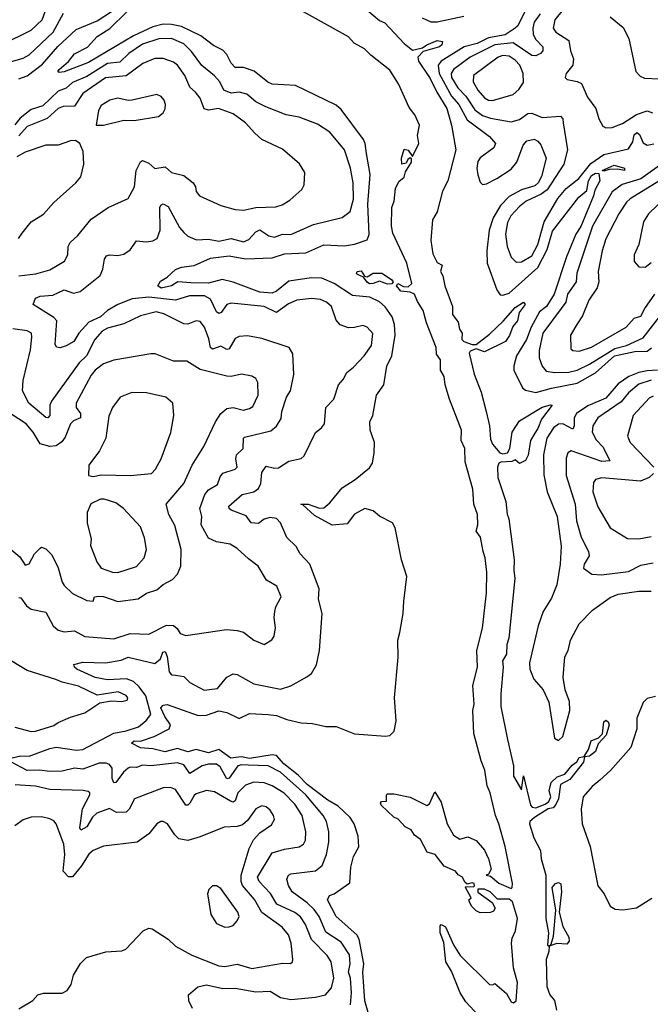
# Model space of a CAD drawing. Extents: x 1268547 to 1425625, y 515768 to 616754.
# Tile 381 of 507: x 1356969 to 1360030, y 586599 to 591376. Entities that reach past the tile are written whole.
import ezdxf

# ---------------------------------------------------------------- set-up
doc = ezdxf.new("R2010")
doc.units = 0

msp = doc.modelspace()

# ---------------------------------------------------------------- linework, layer by layer
at = {"layer": '0CON10XD'}
for points in [[(1356884.1, 591255.9), (1357024.5, 591325), (1357077.1, 591375), (1357103.3, 591446.7)], [(1356885, 591160.7), (1356985, 591190.2), (1357015, 591205.3), (1357131.2, 591315), (1357181.4, 591408.6)], [(1356965, 591088.6), (1357005, 591103.2), (1357079.4, 591160.6), (1357153.7, 591246.3), (1357242.1, 591327.9), (1357345, 591370.6), (1357415, 591416.3)], [(1358676.7, 589366.7), (1358670, 589385), (1358668.5, 589425), (1358683.3, 589455), (1358700.5, 589555), (1358736.5, 589605), (1358751.3, 589695), (1358775.8, 589745), (1358791.7, 589845), (1358787.8, 589897.8), (1358776.6, 589935), (1358742.7, 589982.7), (1358715, 590006.8), (1358669.4, 590029.4), (1358585, 590038.5), (1358495, 590095.8), (1358435, 590122.4), (1358385, 590124.4), (1358275, 590107.9), (1358215, 590058.2), (1358195, 590049.3), (1358133.8, 590053.8), (1358005, 590102.1), (1357952.5, 590115), (1357885, 590097.8), (1357799.8, 590100.2), (1357736.4, 590103.6), (1357705.4, 590084.6), (1357655, 590073.7), (1357639.4, 590085), (1357652.9, 590107.1), (1357685, 590127.5), (1357725, 590164.5), (1357755, 590175.4), (1357815, 590183.1), (1357895, 590219), (1357985, 590231.1), (1358065, 590215.5), (1358195, 590220.6), (1358255, 590240.2), (1358358, 590245), (1358445, 590283.8), (1358545, 590279.4), (1358595, 590287.5), (1358655, 590308.5), (1358666.2, 590333.8), (1358659.6, 590480.4), (1358670, 590625), (1358652.8, 590727.2), (1358646.7, 590775), (1358637.6, 590795), (1358530.2, 590940.2), (1358505, 590961.5), (1358307.4, 591057.4), (1358195, 591062.7), (1358172.7, 591072.7), (1358106.3, 591126.4), (1358055, 591144.1), (1358015, 591143.5), (1357994.8, 591164.8), (1357975, 591206.9), (1357955, 591227.7), (1357910.4, 591250.4), (1357847.6, 591297.6), (1357755, 591343), (1357705, 591353.5), (1357665, 591354.3), (1357615, 591341.8), (1357521.9, 591298.1), (1357302.1, 591167.9), (1357185, 591123.5), (1357160.4, 591120.4), (1357154.2, 591124.2), (1357160.8, 591135), (1357205, 591173.6), (1357235, 591210.4), (1357297.4, 591242.6), (1357345.2, 591294.8), (1357406.1, 591333.9), (1357489.6, 591415)], [(1359196.2, 586545), (1359135, 586611.2), (1359106.7, 586655), (1359065, 586760), (1359037.5, 586805), (1359028.3, 586898.3), (1359010, 586945), (1359010.7, 586979.3), (1359015, 586986.2), (1359036.2, 586975), (1359075, 586887.5), (1359107.5, 586835), (1359250, 586695), (1359265, 586692.5), (1359275, 586700), (1359331.7, 586651.7), (1359355, 586610), (1359366.2, 586606.2), (1359379.5, 586615), (1359385.8, 586705), (1359366, 586776), (1359356.2, 586895), (1359360, 586920), (1359376.1, 586955), (1359385.8, 587015), (1359361.6, 587095), (1359345, 587109.5), (1359288.7, 587108.7), (1359252.9, 587145), (1359225, 587156.9), (1359193.3, 587156.7), (1359193.3, 587143.3), (1359263, 587093), (1359276.7, 587065), (1359269.3, 587050.7), (1359255, 587043.3), (1359205, 587042.5), (1359185, 587052.5), (1359162.5, 587075), (1359152.5, 587095), (1359150, 587105), (1359160, 587115), (1359132.5, 587165), (1359135, 587170), (1359171.7, 587168.3), (1359177, 587173), (1359175.8, 587185), (1359165, 587188), (1359141.7, 587181.7), (1359130.5, 587190.5), (1359119.2, 587215), (1359097, 587227), (1359084, 587245), (1359029.3, 587269.3), (1358985.7, 587325), (1358946.7, 587336.7), (1358915, 587397.5), (1358885, 587420), (1358868.6, 587445), (1358840.3, 587460.3), (1358807, 587497), (1358785, 587507.1), (1358723.8, 587565), (1358720, 587575), (1358725, 587582.5), (1358750, 587585), (1358750, 587615), (1358755, 587620), (1358785, 587620), (1358865, 587604), (1358945, 587563.8), (1358958.8, 587571.2), (1358985, 587630), (1359015, 587580), (1359044.5, 587474.5), (1359075, 587418.8), (1359105, 587400), (1359145, 587411.2), (1359185, 587393.3), (1359225, 587346), (1359245.5, 587305), (1359257.5, 587255), (1359245, 587230), (1359233.3, 587225), (1359255, 587220.8), (1359295, 587186.2), (1359355, 587160), (1359360.4, 587165), (1359360.7, 587185), (1359325.9, 587365), (1359295.7, 587475), (1359278.1, 587515), (1359252.2, 587625), (1359237.9, 587657.9), (1359227.4, 587735), (1359209.5, 587780.5), (1359173.1, 587913.1), (1359168.6, 588025), (1359174.7, 588055), (1359168.7, 588145), (1359191.6, 588235), (1359188, 588315), (1359216.1, 588423.9), (1359235.7, 588595), (1359237.5, 588695), (1359229.4, 588765), (1359218.2, 588795), (1359205.7, 588865), (1359185.3, 588895), (1359192.2, 588925), (1359191.3, 588975), (1359174.3, 589025), (1359168.1, 589098.1), (1359131.3, 589231.3), (1359129.9, 589295), (1359112, 589335), (1359113.8, 589385), (1359104.9, 589404.9), (1359056.2, 589535), (1359034.5, 589605), (1359029.9, 589645), (1359011.3, 589675), (1359011, 589725), (1358992.9, 589752.9), (1358990.7, 589785), (1358944, 589905), (1358927.9, 589965), (1358899.5, 590009.5), (1358885.1, 590045.1), (1358865, 590053.6), (1358819.4, 590059.4), (1358798.8, 590085), (1358805, 590095.7), (1358831.3, 590081.3), (1358855, 590080), (1358873.1, 590096.9), (1358848.4, 590195), (1358780.5, 590340.5), (1358774, 590374), (1358775.8, 590464.2), (1358786.1, 590495), (1358793.3, 590556.7), (1358808.9, 590591.1), (1358835, 590611.7), (1358842.1, 590637.9), (1358870.6, 590685), (1358871.2, 590701.2), (1358865, 590706.7), (1358852.5, 590697.5), (1358845, 590680), (1358823.8, 590675), (1358822, 590705), (1358835, 590747.5), (1358855, 590743.3), (1358875, 590712.5), (1358906.1, 590775), (1358900.5, 590815), (1358910.4, 590865), (1358886.5, 590915), (1358860.2, 590950.2), (1358807.8, 591065), (1358765, 591131.6), (1358673.9, 591203.9), (1358643.5, 591235), (1358592, 591262), (1358565, 591292.6), (1358346.7, 591415)], [(1358653.8, 591423.8), (1358715, 591372.2), (1358740.7, 591360.7), (1358835, 591260.4), (1358875, 591229.1), (1358925, 591239.5), (1358945, 591254.5), (1358995, 591274.5), (1359021.2, 591271.2), (1359018.6, 591255), (1359006.7, 591245), (1358927.5, 591222.5), (1358902.3, 591195), (1358905.7, 591175), (1358961.4, 591091.4), (1358993.9, 591023.9), (1359041.8, 590945), (1359065.6, 590865), (1359085.5, 590745), (1359046.8, 590595), (1359021.7, 590545), (1358995.8, 590444.2), (1358972.7, 590405), (1358964.5, 590305.5), (1358975, 590240.6), (1358995, 590198.8), (1359019.4, 590185), (1359011.6, 590155), (1359023.8, 590133.8), (1359033.4, 590085), (1359070, 589985), (1359070.3, 589945), (1359098.1, 589908.1), (1359104.1, 589874.1), (1359116.8, 589855), (1359116.1, 589825), (1359125, 589815.4), (1359165, 589800.9), (1359185, 589800), (1359250.2, 589849.8), (1359316.7, 589913.3), (1359375, 589979.5), (1359415, 590005.4), (1359422.2, 589995), (1359392.9, 589955), (1359385.3, 589915), (1359362.8, 589887.2), (1359346.5, 589843.5), (1359327.2, 589815), (1359225, 589764), (1359185, 589779.4), (1359155, 589768.5), (1359151.5, 589758.5), (1359175, 589655.8), (1359208.5, 589568.5), (1359233.3, 589475), (1359250.4, 589405), (1359255, 589340), (1359265, 589316.4), (1359300, 589275), (1359315, 589269.8), (1359337.5, 589275), (1359347.9, 589295), (1359359.6, 589375), (1359395, 589429.4), (1359505, 589496), (1359545, 589507.8), (1359553.3, 589505), (1359502.4, 589437.6), (1359485, 589392.9), (1359469.4, 589370.6), (1359448.1, 589335), (1359437.5, 589262.5), (1359425, 589237.5), (1359395, 589222), (1359375, 589241.2), (1359357.4, 589232.6), (1359305, 589229.3), (1359295, 589224.6), (1359288.4, 589205), (1359289.3, 589155), (1359328.2, 589038.2), (1359335, 588976.7), (1359343.5, 588953.5), (1359369.3, 588755), (1359367.3, 588705), (1359373.2, 588665), (1359343.5, 588375), (1359333.6, 588345), (1359332.6, 588297.4), (1359313.3, 588265), (1359316.3, 588235), (1359304.3, 588105), (1359305, 588043.8), (1359336.7, 587883.3)], [(1358923.5, 591385), (1358965, 591366.2), (1358995, 591365.9), (1359125, 591393.5)], [(1359422.7, 591417.3), (1359385.3, 591345), (1359374.5, 591335), (1359326.5, 591303.5), (1359245, 591288.4), (1359190.5, 591260.5), (1359125.9, 591245), (1359014.7, 591175), (1359000.2, 591155), (1359005.4, 591115), (1359065.3, 591005.3), (1359100.3, 590965), (1359140.7, 590890.7), (1359250.1, 590810.1), (1359279.2, 590775), (1359271.2, 590755), (1359204.2, 590705.8), (1359192.6, 590687.4), (1359188.7, 590655), (1359193.3, 590623.3), (1359205, 590587.1), (1359215, 590577.3), (1359235, 590579.7), (1359285.5, 590605), (1359355, 590651.6), (1359381.6, 590685), (1359413.1, 590766.9), (1359431.5, 590788.5), (1359466.6, 590796.6), (1359485, 590786.8), (1359499.5, 590769.5), (1359524, 590705), (1359502.1, 590615), (1359485.8, 590585), (1359469.7, 590570.3), (1359405, 590550.9), (1359345, 590518.4), (1359303.1, 590475), (1359267.9, 590415), (1359247.8, 590355), (1359236.3, 590255), (1359238, 590195), (1359285.5, 590065), (1359301.7, 590041.7), (1359315, 590038.8), (1359345, 590049.7), (1359485, 590173.1), (1359528.9, 590261.1), (1359555, 590350.7), (1359683.4, 590515), (1359722.4, 590547.6), (1359730, 590595), (1359745, 590619.5), (1359765, 590632.1), (1359780, 590630), (1359784.8, 590595), (1359760.5, 590549.5), (1359755, 590521.5), (1359693.5, 590373.5), (1359668.7, 590335), (1359624.1, 590225), (1359563.5, 590045), (1359526.2, 589985), (1359491.7, 589958.3), (1359452.4, 589885), (1359428.9, 589825), (1359381.1, 589745), (1359367.2, 589697.2), (1359367.9, 589675), (1359409.7, 589589.7), (1359425, 589577.9), (1359475, 589567.4), (1359551.2, 589588.8), (1359675, 589612.7), (1359765, 589662.9), (1359855.9, 589745), (1359955, 589765.9), (1360015, 589768.3), (1360035.9, 589784.1)], [(1359495.2, 591405), (1359466.5, 591365), (1359459.4, 591335), (1359462, 591305), (1359475, 591280), (1359509.1, 591245), (1359507.8, 591225), (1359497.2, 591212.8), (1359475, 591200.7), (1359455, 591202.5), (1359365, 591263.2), (1359275, 591254.4), (1359155, 591195.2), (1359075, 591135.2), (1359063, 591115), (1359065.5, 591095), (1359095.2, 591045), (1359134.7, 591004.7), (1359178.9, 590938.9), (1359215, 590911.7), (1359255, 590897.8), (1359355, 590880), (1359395, 590891.8), (1359435, 590920.4), (1359455, 590922.9), (1359505, 590901.1), (1359595, 590908.2), (1359605.9, 590895.9), (1359607.8, 590875), (1359628.7, 590745), (1359611, 590675), (1359529.8, 590550.2), (1359500.8, 590529.2), (1359428, 590495), (1359395, 590470.5), (1359353.8, 590425), (1359337.6, 590392.4), (1359328, 590335), (1359335.3, 590275), (1359355, 590224.4), (1359379.5, 590199.5), (1359405, 590201.8), (1359455, 590230), (1359484.4, 590285.6), (1359514.6, 590395), (1359580.7, 590509.3), (1359622.1, 590557.9), (1359682.6, 590605), (1359741.4, 590678.6), (1359805, 590722.4), (1359925, 590750.3), (1359945, 590783.2), (1359952.6, 590817.4), (1359965, 590828.4), (1359978.6, 590818.6), (1359995, 590778.8), (1360015, 590768), (1360046.7, 590773.3)], [(1359606.7, 591425), (1359567.6, 591375), (1359559.4, 591335), (1359572.1, 591315), (1359634.4, 591275), (1359642.7, 591225), (1359656.9, 591186.9), (1359654.6, 591155), (1359622, 591115), (1359616.7, 591095), (1359626, 591086), (1359675, 591077.1), (1359696.4, 591066.4), (1359725, 591000.8), (1359765.4, 590945.4), (1359780, 590895), (1359800.3, 590860.3), (1359815, 590851.4), (1359845, 590852.5), (1359895, 590873.1), (1359963.4, 590916.6), (1360015, 590933.5), (1360041.5, 590925)], [(1359835, 591390), (1359899.1, 591339.1), (1359925.8, 591285), (1359960, 591125), (1359981.8, 591101.8), (1360002.5, 591092.5), (1360075, 591089.1)], [(1356932.9, 587795), (1356974.7, 587804.7), (1357015, 587803.2), (1357115, 587840.5), (1357145.9, 587845.9), (1357245, 587831.5), (1357275, 587835.2), (1357425.4, 587914.6), (1357485, 587925.2), (1357545.4, 587945), (1357583.4, 587975), (1357604.7, 588005), (1357581.9, 588095), (1357549.5, 588139.5), (1357521.7, 588165), (1357487.2, 588177.2), (1357395, 588173), (1357334.5, 588185), (1357246.7, 588225), (1357234, 588235), (1357232.2, 588247.8), (1357275, 588258.2), (1357385, 588256.2), (1357460.8, 588269.2), (1357495, 588282.7), (1357625, 588251.6), (1357652.9, 588275), (1357663, 588307), (1357675, 588310.6), (1357685, 588286), (1357695, 588212), (1357705, 588196.7), (1357725, 588195.3), (1357765, 588188.6), (1357795, 588159.7), (1357865, 588122.9), (1357928.3, 588131.7), (1357973.6, 588186.4), (1358005, 588202.2), (1358025, 588198.5), (1358105, 588154.3), (1358235, 588127.8), (1358285.6, 588144.4), (1358363, 588187), (1358385.5, 588204.5), (1358409.5, 588245), (1358424.6, 588315.4), (1358437.8, 588495), (1358420, 588565), (1358421.9, 588615), (1358377.5, 588735), (1358330.6, 588785), (1358310.2, 588820.2), (1358265, 588864.4), (1358235.2, 588935.2), (1358215.8, 588955.8), (1358185, 588960.4), (1358155, 588953.1), (1358128, 588932), (1358092.5, 588935), (1358068.3, 588968.2), (1357995, 588996.6), (1357985.4, 589005), (1357984.8, 589015.2), (1358048.1, 589071.9), (1358105, 589084.7), (1358128.5, 589101.5), (1358140, 589125), (1358145, 589178.8), (1358165, 589210.6), (1358205, 589200), (1358225, 589200.9), (1358275, 589234.5), (1358335, 589247.5), (1358350.3, 589259.7), (1358405, 589373.8), (1358434.6, 589395.4), (1358448.9, 589415), (1358455.4, 589495), (1358494.2, 589535), (1358515.8, 589605), (1358538.9, 589631.1), (1358557.5, 589665), (1358589.8, 589690.2), (1358641.1, 589745), (1358676.9, 589795), (1358683.4, 589853.4), (1358655, 589884.2), (1358635, 589892.9), (1358595, 589882), (1358565, 589881.4), (1358525.3, 589895.3), (1358505, 589918), (1358482.1, 589985), (1358458.9, 590005), (1358428.8, 590018.8), (1358385, 590023.7), (1358315, 590014.6), (1358273.2, 589996.8), (1358215, 589954.7), (1358155, 589983.8), (1357995, 590001.4), (1357975, 589993.9), (1357946.2, 589955), (1357935, 589951.2), (1357925, 589958.9), (1357895, 590020.3), (1357866.4, 590036.4), (1357793.1, 590036.9), (1357725, 590015.1), (1357595, 590029.5), (1357515, 590022.1), (1357445.4, 589994.6), (1357395, 589964.8), (1357361.7, 589935), (1357305, 589908.8), (1357256.6, 589855), (1357231.4, 589815), (1357195, 589793.2), (1357165, 589784.3), (1357147.6, 589787.6), (1357141.1, 589801.1), (1357149.4, 589915), (1357135, 589931.5), (1357095.7, 589955.7), (1357034.5, 589994.5), (1357045, 590025.7), (1357067.5, 590035), (1357129.7, 590040.2), (1357185, 590065.5), (1357229.8, 590049.8), (1357262.7, 590057.3), (1357359.6, 590135), (1357372.3, 590165), (1357380.7, 590215), (1357390.4, 590229.6), (1357405, 590235.8), (1357445, 590232.2), (1357475, 590238.9), (1357505, 590259.1), (1357535, 590303.1), (1357585, 590297.7), (1357615, 590302.9), (1357635.9, 590314.1), (1357651.2, 590355), (1357649.7, 590465), (1357653.8, 590476.2), (1357665, 590482.1), (1357689.9, 590469.9), (1357745, 590368.1), (1357765, 590344.4), (1357785.3, 590325.3), (1357827.4, 590307.4), (1357885, 590311.6), (1357935, 590302.1), (1357995, 590314), (1358055, 590298.2), (1358080.6, 590309.4), (1358115, 590346.7), (1358135, 590357.3), (1358178.2, 590328.2), (1358205, 590321.6), (1358245, 590335.3), (1358285, 590334.2), (1358395, 590382.2), (1358535, 590416.4), (1358573.3, 590445), (1358589.5, 590505), (1358587.8, 590585), (1358574.1, 590655), (1358546.2, 590745), (1358475, 590830.5), (1358415, 590869.1), (1358325, 590902.9), (1358262, 590915), (1358163.2, 590953.2), (1358115, 590978.4), (1358070.8, 591015), (1358035, 591025.3), (1357995, 591020.4), (1357960, 591035), (1357939.6, 591075), (1357915, 591103.2), (1357853.6, 591153.6), (1357802.1, 591222.1), (1357765, 591259.8), (1357705, 591285.2), (1357645, 591283.7), (1357565, 591258), (1357498.2, 591211.8), (1357455, 591169.4), (1357395, 591163.1), (1357295, 591100.1), (1357225, 591070.8), (1357195, 591043.2), (1357155, 591028.7), (1357081, 590959), (1357025, 590940.7), (1356971.2, 590898.8), (1356945, 590866.5)], [(1359265, 590984.8), (1359365, 591013.9), (1359392.2, 591037.8), (1359415, 591070.8), (1359413, 591115), (1359396.9, 591155), (1359375, 591179.8), (1359345, 591198.7), (1359315, 591201.7), (1359292.5, 591195), (1359172.1, 591105), (1359171.1, 591075), (1359192.5, 591035), (1359225, 590997.2), (1359245, 590985.9), (1359265, 590984.8)], [(1356965, 590133), (1357046.6, 590143.4), (1357115, 590162.2), (1357186, 590205), (1357201.9, 590235), (1357204.5, 590275), (1357213.5, 590295), (1357250.2, 590329.8), (1357315, 590408.9), (1357398.8, 590465), (1357495, 590508), (1357525.4, 590565), (1357534.6, 590645), (1357555, 590686.2), (1357565, 590693.8), (1357595, 590679.4), (1357625, 590653.8), (1357675, 590661.5), (1357706, 590635), (1357765, 590620.5), (1357810.4, 590585), (1357821.8, 590565), (1357825, 590542), (1357841.9, 590521.9), (1357945.3, 590475.3), (1358015, 590455.4), (1358055, 590452.3), (1358115.3, 590464.7), (1358211.5, 590468.5), (1358242.4, 590477.6), (1358279.6, 590500.4), (1358337.7, 590552.3), (1358350, 590575), (1358353.8, 590635), (1358326.8, 590676.8), (1358245, 590748.6), (1358145, 590795.3), (1358109.6, 590825), (1358065, 590875.4), (1358005, 590918.9), (1357934.7, 590944.7), (1357885, 590936.6), (1357865, 590942.9), (1357845, 590995.6), (1357822.7, 591025), (1357795, 591048.1), (1357770.6, 591105), (1357735, 591156.4), (1357715, 591170.7), (1357665, 591188), (1357625, 591187.5), (1357566, 591164), (1357485.6, 591104.4), (1357385, 591093.9), (1357275, 591017.5), (1357235, 590956.6), (1357180, 590955), (1357155, 590945.2), (1357102.8, 590897.2), (1357005, 590857.2), (1356965, 590812.1)], [(1357375, 590863.8), (1357475, 590888.9), (1357525, 590887.1), (1357643, 590907), (1357665, 590923.8), (1357675.7, 590944.3), (1357676.7, 590965), (1357669.4, 590985), (1357655, 591004), (1357635, 591012.9), (1357515, 590985.5), (1357495, 590984.4), (1357445, 590996), (1357406.2, 590985), (1357365, 590959.4), (1357351.1, 590935), (1357340, 590865), (1357375, 590863.8)], [(1356962.2, 590315), (1356980.2, 590339.8), (1357024.6, 590395.4), (1357085, 590431.9), (1357135, 590490), (1357241.9, 590585), (1357265, 590614.2), (1357280, 590675), (1357276.4, 590736.4), (1357260, 590775), (1357239.3, 590789.3), (1357215, 590788.8), (1357155, 590768.1), (1357095, 590767.5), (1356995.9, 590734.1), (1356955, 590710.9)], [(1359805, 590640.5), (1359796, 590645), (1359855, 590670.6), (1359905.2, 590655.2), (1359905, 590644.1), (1359870.6, 590650.6), (1359831.1, 590648.9), (1359805, 590640.5)], [(1360075, 590668.4), (1359985, 590603.6), (1359894.1, 590575.9), (1359845, 590540.6), (1359749.3, 590375), (1359673.8, 590146.1), (1359669.8, 590105), (1359628.7, 590045), (1359620, 590005), (1359597.9, 589975), (1359508.9, 589855), (1359491.4, 589771.4), (1359490, 589735), (1359505.4, 589695), (1359525, 589671.1), (1359565, 589664), (1359635, 589665.5), (1359675, 589675.9), (1359735, 589704.2), (1359858.5, 589781.5), (1359915, 589795.5), (1359995, 589832.9), (1360075.8, 589935)], [(1360092.1, 590605), (1359932.3, 590507.7), (1359915, 590491.2), (1359876.9, 590435), (1359815, 590312.9), (1359796.4, 590255), (1359777.8, 590155), (1359779.7, 590105), (1359772.7, 590075), (1359732.7, 590015), (1359701, 589939), (1359673.4, 589896.6), (1359642.7, 589845), (1359645, 589778.8), (1359655, 589771.5), (1359685, 589767.5), (1359745, 589787.6), (1359913.3, 589885), (1359952.6, 589927.4), (1359985, 589938.1), (1360003.3, 589975), (1360052.6, 590045)], [(1360105, 590515.5), (1360020.9, 590435), (1359997.9, 590395), (1359974.5, 590285.5), (1359952.5, 590235), (1359952.7, 590202.7), (1359975, 590176.7), (1360005, 590176), (1360035, 590197.5)], [(1358755, 590093.5), (1358715, 590108.1), (1358685, 590095.6), (1358667.5, 590095), (1358655, 590102.5), (1358637.5, 590127.5), (1358609.3, 590139.3), (1358604.4, 590145), (1358607.5, 590155), (1358627.3, 590157.3), (1358642.5, 590132.5), (1358655, 590128.8), (1358685, 590145.5), (1358726.6, 590146.6), (1358773.5, 590115), (1358781.4, 590105), (1358775, 590094.3), (1358755, 590093.5)], [(1356965, 588572), (1356975, 588570.5), (1357002.3, 588532.3), (1357025, 588515.4), (1357095, 588501.4), (1357130.4, 588435), (1357155, 588414), (1357185, 588405.3), (1357235, 588410), (1357285, 588382.8), (1357425, 588371.4), (1357505, 588398.1), (1357595, 588394.1), (1357681.7, 588438.3), (1357715, 588436.8), (1357732.5, 588422.5), (1357747.4, 588397.4), (1357775, 588388.9), (1357973.4, 588416.6), (1358025, 588412.5), (1358056, 588405), (1358105, 588365.7), (1358155, 588343.8), (1358192.5, 588367.5), (1358204.2, 588385), (1358211.4, 588425), (1358204.4, 588475), (1358206.7, 588505), (1358212.1, 588527.9), (1358237.8, 588575), (1358217.2, 588627.2), (1358166.9, 588656.9), (1358126.2, 588725), (1358079.4, 588759.4), (1358025, 588810.8), (1357990.7, 588830.7), (1357925, 588842), (1357885, 588860.3), (1357849, 588925), (1357852.7, 588965), (1357842.5, 589005), (1357867.3, 589072.7), (1357884.8, 589095.2), (1357928.5, 589121.5), (1357941.5, 589158.5), (1357955, 589176.2), (1358015, 589194.6), (1358025, 589204.2), (1358018.7, 589245), (1358021.5, 589265), (1358053.5, 589295), (1358054.5, 589345), (1358060.1, 589349.9), (1358188.1, 589381.9), (1358215, 589404.4), (1358238.5, 589441.5), (1358241.1, 589475), (1358264.6, 589545), (1358282.7, 589575), (1358300, 589655), (1358294.3, 589754.3), (1358276.2, 589785), (1358145, 589829.4), (1358075, 589842.3), (1358035, 589838.6), (1358015, 589829.7), (1357985, 589778.7), (1357975, 589776.5), (1357945, 589791.6), (1357905, 589777.1), (1357895, 589786), (1357887.5, 589827.5), (1357866.1, 589885), (1357845, 589911.4), (1357825, 589914.3), (1357785, 589898.9), (1357765, 589900.5), (1357669, 589949), (1357630.9, 589959.1), (1357555, 589939.7), (1357475, 589900.8), (1357395, 589879.7), (1357368.5, 589865), (1357334.1, 589825), (1357292.5, 589745), (1357258.2, 589711.8), (1357122.7, 589525), (1357114.7, 589505), (1357115, 589456.2), (1357105, 589444.3), (1357095, 589446.7), (1357013.8, 589515), (1356982.2, 589575), (1356985.3, 589625.3), (1357021.2, 589775), (1357028.4, 589835), (1357025.5, 589855), (1357005, 589867.2), (1356935, 589875.6)], [(1356920.4, 588810.4), (1356969.7, 588769.7), (1356995, 588730), (1357015, 588736.2), (1357040.8, 588785), (1357067.7, 588812.3), (1357075, 588816.2), (1357095, 588808.8), (1357125, 588778.8), (1357156.1, 588716.1), (1357175, 588646.7), (1357185, 588631.4), (1357225, 588591.5), (1357295, 588558.1), (1357325.9, 588554.1), (1357332.5, 588575), (1357350.9, 588579.1), (1357375, 588576.9), (1357445, 588553.8), (1357544.1, 588565.9), (1357585, 588593.6), (1357635, 588609.6), (1357665, 588636.4), (1357710, 588660), (1357735, 588686.2), (1357751.4, 588725), (1357752.5, 588805), (1357722.6, 588922.6), (1357692.6, 588975), (1357679.4, 589025), (1357766.4, 589125), (1357806.5, 589215), (1357862.9, 589305), (1357920, 589425), (1357944.7, 589465.3), (1357975, 589489.1), (1358005, 589493.8), (1358055, 589481.5), (1358085, 589488.9), (1358100.4, 589499.6), (1358126.2, 589555), (1358125.4, 589615), (1358115, 589635.7), (1358095, 589646.9), (1358045.5, 589655.5), (1357995, 589644.5), (1357975, 589646.7), (1357845, 589678.8), (1357779.8, 589719.8), (1357715, 589718.7), (1357626.7, 589755), (1357605, 589754.5), (1357425, 589724.7), (1357375, 589706.1), (1357335, 589675.5), (1357315, 589650.6), (1357242.5, 589515), (1357243.3, 589495), (1357264.1, 589465), (1357263.6, 589445), (1357230.3, 589429.7), (1357215, 589415.4), (1357189.8, 589350.2), (1357172.5, 589327.5), (1357145, 589309.1), (1357115, 589305.4), (1357068.3, 589318.3), (1357033.5, 589375), (1357000.4, 589415), (1356892.5, 589485)], [(1360065, 589675.8), (1360015, 589671.7), (1359975, 589664.9), (1359925.6, 589644.4), (1359875, 589609.1), (1359815, 589540.4), (1359727.5, 589502.5), (1359672.2, 589465), (1359660.2, 589445), (1359660.5, 589405), (1359655, 589390), (1359605, 589415.2), (1359585, 589414.3), (1359560.9, 589395), (1359528.4, 589345), (1359511.7, 589265), (1359512.7, 589167.3), (1359529, 589085), (1359578.2, 588965), (1359597.8, 588822.3), (1359593.4, 588735), (1359576.7, 588633.3), (1359550.3, 588569.7), (1359509.5, 588505), (1359486.3, 588435), (1359443.3, 588255), (1359446.2, 588225), (1359465, 588175.6), (1359510.7, 588125), (1359538.2, 588065), (1359565, 587890), (1359585, 587878.9), (1359605, 587897.5), (1359639.2, 588025), (1359637.7, 588067.7), (1359616.7, 588125), (1359608, 588185), (1359615.8, 588285), (1359632, 588315), (1359642.9, 588365), (1359684.4, 588445), (1359749.4, 588510.6), (1359835, 588572.7), (1359875, 588588.7), (1359975, 588603.5), (1360035, 588602.7)], [(1360035, 589627.3), (1359975, 589607.2), (1359923.8, 589565), (1359888.2, 589521.8), (1359775.2, 589444.8), (1359750.6, 589405), (1359748.6, 589375), (1359767.1, 589337.1), (1359801.5, 589301.5), (1359833.8, 589235), (1359795, 589232.9), (1359645.7, 589284.3), (1359630, 589275), (1359621.6, 589248.4), (1359622.5, 589165), (1359665.2, 589025), (1359671.7, 588945), (1359694.8, 588864.8), (1359730.9, 588795), (1359733.8, 588775), (1359709.5, 588735), (1359706, 588715), (1359746.3, 588686.3), (1359792.6, 588682.6), (1359925, 588699.2), (1359985, 588728.9), (1360045, 588740)], [(1357325, 589160), (1357365, 589168), (1357505, 589163.9), (1357608.6, 589175), (1357628.8, 589195), (1357656.2, 589245), (1357703.2, 589373.2), (1357717.8, 589455), (1357711.4, 589515), (1357678.8, 589545), (1357585, 589566.2), (1357513.4, 589566.6), (1357456, 589544), (1357420, 589495), (1357402.1, 589452.1), (1357386.7, 589345), (1357355.4, 589284.6), (1357303.8, 589215), (1357302.5, 589165), (1357325, 589160)], [(1360045, 589549.7), (1360025, 589540.4), (1360008.1, 589521.9), (1359947.9, 589455), (1359920, 589355), (1359932.9, 589325), (1360047.8, 589205)], [(1358670.4, 586525), (1358643.7, 586615), (1358635.2, 586755), (1358640, 586795), (1358617.3, 586915), (1358605.3, 586935), (1358504.7, 587025), (1358463.8, 587105), (1358472.7, 587127.3), (1358496, 587135), (1358571.6, 587188.4), (1358575.9, 587264.1), (1358589.6, 587315), (1358615, 587363.3), (1358612.2, 587415), (1358592.5, 587475), (1358573.6, 587505), (1358515, 587559.6), (1358465, 587589), (1358365, 587665.9), (1358320.7, 587710.7), (1358251.3, 587765), (1358215, 587805.2), (1358195, 587808.3), (1358085, 587791.9), (1358045, 587800), (1357993, 587793), (1357935, 587834.2), (1357885, 587819), (1357825, 587835.2), (1357785, 587823.2), (1357735, 587839.8), (1357673.3, 587823.3), (1357615, 587838.4), (1357555, 587843.4), (1357511.2, 587865), (1357525, 587877.3), (1357555, 587875.4), (1357621.7, 587898.3), (1357694, 587936), (1357701.1, 587955), (1357673.5, 587995), (1357653.5, 588036.5), (1357665, 588050), (1357685, 588053.8), (1357835, 587999.6), (1357875, 588001.8), (1357935, 588022.6), (1357974.4, 588015), (1358035, 587984.6), (1358085, 588010), (1358175, 588005.2), (1358215, 587999.3), (1358265, 587980.2), (1358335, 587963.7), (1358390.5, 587960.5), (1358455, 587946.7), (1358505, 587947.1), (1358595, 587910.5), (1358745, 587899.4), (1358765, 587902.9), (1358786.5, 587923.5), (1358795.7, 587974.3), (1358788, 588085), (1358806.2, 588283.8), (1358804, 588365), (1358815, 588401.9), (1358831.2, 588495), (1358833, 588555), (1358849, 588675), (1358822.3, 588755), (1358790.9, 588910.9), (1358778.2, 588935), (1358715, 588966.9), (1358685, 588993.3), (1358645, 589004.4), (1358595, 588976.7), (1358559.3, 588930.7), (1358485, 588924), (1358400, 588970), (1358342.7, 589022.7), (1358332.9, 589025), (1358370, 589025), (1358425, 589005.4), (1358445, 589007.1), (1358475, 589031.4), (1358534.4, 589105), (1358598.1, 589145), (1358667.7, 589202.3), (1358681.2, 589225), (1358690.4, 589275), (1358690.6, 589325), (1358676.7, 589366.7)], [(1360046.2, 589175), (1360025, 589154.1), (1359982.2, 589137.7), (1359795, 589153.5), (1359765, 589145.5), (1359755, 589130), (1359750.9, 589085), (1359775, 589012.5), (1359835, 588910), (1359919.1, 588859.1), (1359975, 588857.7), (1360035, 588869.1)], [(1357445, 588693.6), (1357535, 588722.9), (1357572.5, 588765), (1357584.3, 588805), (1357575, 588862.5), (1357555.7, 588915), (1357472, 589005), (1357435, 589031.2), (1357379.3, 589049.3), (1357360.7, 589049.3), (1357313.6, 589026.4), (1357296.7, 588985), (1357296.2, 588935), (1357315.7, 588855), (1357312.9, 588825), (1357343.3, 588745), (1357364.2, 588715), (1357420, 588695), (1357445, 588693.6)], [(1356945, 587942.7), (1357025, 587922.5), (1357045, 587923.8), (1357135, 587950.9), (1357155, 587965.8), (1357215, 587991.4), (1357285, 588012.9), (1357358, 588062), (1357415, 588070.8), (1357465, 588067.5), (1357490, 588075), (1357493.8, 588085), (1357485, 588097.5), (1357446.7, 588115), (1357345, 588098.6), (1357255, 588141.8), (1357175, 588161.5), (1357144.7, 588175.3), (1357005, 588218.1), (1356895.4, 588285.4)], [(1360055, 588092.5), (1360015, 588082.5), (1359995, 588062.5), (1359965, 587986.2), (1359964.4, 587935), (1359936, 587844), (1359837.5, 587732.5), (1359785.9, 587685.9), (1359748.2, 587655), (1359705, 587605.6), (1359693.9, 587545), (1359699.8, 587475), (1359737.8, 587365), (1359775, 587173.3), (1359806.9, 587135), (1359835.8, 587075), (1359859.7, 587059.7), (1359896.4, 587056.4), (1359963.3, 587066.7), (1360037.1, 587112.9)], [(1359336.7, 587883.3), (1359366.1, 587755), (1359366.2, 587705), (1359405, 587640), (1359415, 587707.5), (1359449.5, 587565), (1359457.1, 587555), (1359475, 587552.3), (1359519.9, 587570.1), (1359536.9, 587583.1), (1359547.1, 587605), (1359539, 587635), (1359548.8, 587675), (1359577.7, 587702.3), (1359615, 587714.7), (1359651, 587759), (1359672.9, 587775), (1359684.4, 587795.6), (1359709.2, 587800.8), (1359731.1, 587835), (1359743.6, 587876.4), (1359779.1, 587890.9), (1359799, 587911), (1359805, 587969.1), (1359815, 587976.8), (1359825, 587969.2), (1359830.5, 587955), (1359816.3, 587905), (1359777.5, 587862.5), (1359763.8, 587825), (1359735, 587801.9), (1359711.2, 587798.8), (1359705.9, 587774.1), (1359639.9, 587690.1), (1359595, 587664.6), (1359584.4, 587595), (1359572.2, 587567.8), (1359558.6, 587551.4), (1359535, 587547.2), (1359468, 587505), (1359445.5, 587485), (1359443.8, 587475), (1359465, 587406.7), (1359496.9, 587345), (1359500.9, 587305), (1359522.7, 587225), (1359523.9, 587015), (1359536, 586945), (1359531.2, 586885), (1359540, 586880), (1359549.3, 586890.7), (1359560.7, 586929.3), (1359571.2, 587055), (1359553.3, 587165), (1359570, 587185), (1359585, 587190), (1359596.7, 587183.3), (1359599.2, 587145), (1359587.5, 587045), (1359605.3, 586975.3), (1359635.3, 586925), (1359635.8, 586905), (1359625, 586889.6), (1359576.6, 586893.4), (1359540, 586880), (1359538.5, 586855), (1359524.5, 586815.5), (1359528.5, 586685), (1359542.9, 586645), (1359565, 586617.8), (1359575, 586570)], [(1358574.4, 586595.6), (1358579.8, 586655), (1358574.8, 586725), (1358565.4, 586755), (1358572.4, 586795), (1358569.2, 586839.2), (1358529.8, 586899.8), (1358455, 586948.7), (1358422, 587025), (1358398.3, 587058.3), (1358365, 587091.5), (1358291.2, 587145), (1358273.8, 587175), (1358266.2, 587205), (1358274.5, 587225), (1358285, 587231.1), (1358404.2, 587245.8), (1358437.8, 587272.2), (1358458.9, 587325), (1358469.3, 587385), (1358469.3, 587435), (1358458.9, 587485), (1358442.5, 587515), (1358358.3, 587615), (1358235, 587724.4), (1358175, 587756.1), (1358078.3, 587758.3), (1358045, 587760.3), (1358027.5, 587755), (1357985, 587696.4), (1357975, 587692.9), (1357941.3, 587751.4), (1357925, 587763), (1357885, 587763), (1357854.2, 587755.8), (1357795, 587719.1), (1357765, 587759.8), (1357735, 587769.8), (1357605, 587756), (1357565, 587759.5), (1357535, 587748.2), (1357505, 587750), (1357495, 587744.8), (1357472.7, 587725), (1357435, 587674.5), (1357425, 587672.9), (1357418.3, 587695), (1357418.4, 587745), (1357405, 587762.2), (1357388.3, 587768.3), (1357355, 587769), (1357275, 587740), (1357235, 587744.8), (1357175, 587729.9), (1357115, 587728.8), (1357065, 587735.4), (1357005, 587733.8), (1356926.2, 587775)], [(1357807.6, 586577.6), (1357790, 586615), (1357788.6, 586645), (1357833.9, 586683.9), (1357875, 586693.8), (1357955, 586674.7), (1358015, 586677), (1358115, 586659.3), (1358185, 586661.8), (1358235, 586631.2), (1358285, 586621.1), (1358405, 586632.7), (1358454.2, 586645), (1358481.9, 586678.1), (1358494.1, 586725), (1358481.6, 586805), (1358461.5, 586835), (1358385, 586912.5), (1358356.5, 586986.5), (1358332.4, 587022.4), (1358305, 587044.3), (1358216.8, 587085), (1358186.2, 587136.2), (1358131.4, 587195), (1358123.1, 587215), (1358195, 587333.2), (1358255, 587350.9), (1358325, 587362.1), (1358346.7, 587375), (1358356.2, 587395), (1358358, 587435), (1358339.4, 587515), (1358305, 587570), (1358253.5, 587623.5), (1358195, 587658.9), (1358155, 587673.3), (1358105, 587676.2), (1358065, 587661.8), (1358027.1, 587625), (1358014.8, 587585.2), (1358005, 587579.4), (1357992.3, 587585), (1357915, 587630), (1357875, 587635.4), (1357825, 587620.4), (1357815, 587612.5), (1357795, 587574.5), (1357785, 587564.5), (1357775, 587564.6), (1357725, 587641.5), (1357701.1, 587651.1), (1357665, 587649.1), (1357525.8, 587595), (1357500, 587545), (1357485, 587531), (1357439.5, 587529.5), (1357405, 587549), (1357343.5, 587526.5), (1357322.7, 587507.3), (1357295, 587460), (1357265, 587443.3), (1357261.1, 587455), (1357273.2, 587546.8), (1357310, 587615), (1357308.8, 587625), (1357300.6, 587630.6), (1357276.4, 587636.4), (1357115, 587640.2), (1357045, 587657.3), (1356946.2, 587663.8)], [(1356965, 586576.5), (1357032.4, 586617.6), (1357056.7, 586645), (1357085, 586652.9), (1357143, 586653), (1357175, 586652), (1357198.8, 586665), (1357218, 586695), (1357230.3, 586739.7), (1357264.2, 586795.8), (1357292.5, 586825), (1357387, 586853), (1357465, 586858.8), (1357483.9, 586866.1), (1357568.8, 586955), (1357595, 586968), (1357612.5, 586965), (1357690, 586915), (1357725, 586881.1), (1357805, 586836.9), (1357935, 586784.7), (1357965, 586782.5), (1358025, 586793.4), (1358095, 586772.1), (1358245, 586798.5), (1358283.9, 586796.1), (1358293.3, 586805), (1358294, 586816), (1358286.1, 586895), (1358274.1, 586935), (1358243.6, 586973.6), (1358144.4, 587044.4), (1358107.9, 587107.9), (1358050.4, 587175), (1358043.4, 587195), (1358043.4, 587225), (1358082, 587355), (1358103.6, 587396.4), (1358135, 587430.5), (1358190.5, 587469.5), (1358205.4, 587494.6), (1358201.5, 587515), (1358185, 587540), (1358165, 587556.2), (1358145, 587561.2), (1358115, 587547.8), (1358075, 587490), (1358050.9, 587469.1), (1358025, 587461.5), (1357961.4, 587458.6), (1357845, 587410.5), (1357785, 587393.1), (1357741.2, 587401.2), (1357721.1, 587421.1), (1357685.6, 587475), (1357666, 587486), (1357653.8, 587485), (1357635, 587474.4), (1357595, 587425.8), (1357538.8, 587385), (1357375, 587365.6), (1357325, 587345.6), (1357305, 587327.1), (1357269.4, 587270.6), (1357225, 587217.7)], [(1357225, 587217.7), (1357205, 587216.9), (1357179.3, 587245), (1357187.4, 587325), (1357182.2, 587375), (1357146.2, 587475), (1357135, 587489.1), (1357115, 587498.5), (1357075, 587508.5), (1357025, 587506.5), (1356985, 587494.4), (1356945, 587464.5)], [(1357965, 586972.5), (1357985, 586974), (1358005, 586981.2), (1358025, 587003.3), (1358034.2, 587025), (1358028.5, 587045), (1357945, 587160), (1357925, 587173.8), (1357905, 587173.3), (1357886.7, 587155), (1357881.2, 587135), (1357896, 587035), (1357925, 586990), (1357965, 586972.5)]]:
    msp.add_lwpolyline(points, dxfattribs=at)

doc.saveas('drawing.dxf')
